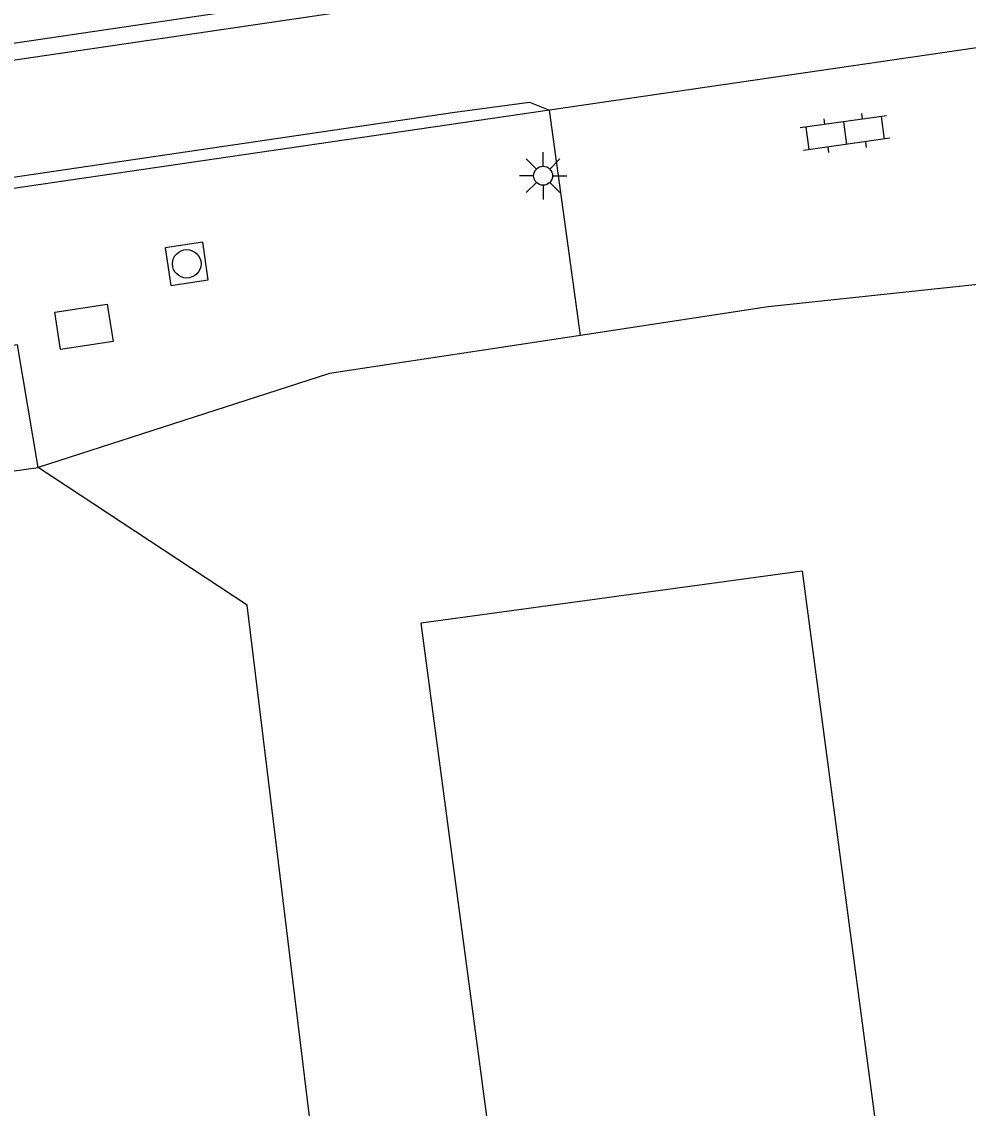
# Model space of a CAD drawing. Extents: x 136000 to 141000, y 400494 to 402006.
# Drawn here: x 139007.03 to 139031.97, y 401443.68 to 401472.32 of the extents above; entities that cross this region are included whole.
import ezdxf

# ---------------------------------------------------------------- set-up
doc = ezdxf.new("R2010")
doc.units = 0
for name, color, linetype in [('gg-afsc-erfafscheiding', 7, 'Continuous'), ('gg-afsc-hekwerk', 7, 'Continuous'), ('gg-bbg-bijgebouw', 7, 'Continuous'), ('gg-bbg-gedigitaliseerde bijgebouw', 7, 'Continuous'), ('gg-knt-bronhoudergrens', 7, 'Continuous'), ('gg-knt-verharding', 7, 'Continuous'), ('gg-kntw-bovenkant insteek waterloop', 7, 'Continuous'), ('gt-symb-klinker verharding', 7, 'Continuous'), ('gt-symb-lichtmast', 7, 'Continuous'), ('gt-symb-rioolschacht', 7, 'Continuous')]:
    doc.layers.add(name, color=color, linetype=linetype)

# ---------------------------------------------------------------- blocks, each defined once
blk = doc.blocks.new('gt0-RS')
at = {"layer": 'gt-symb-rioolschacht'}
blk.add_lwpolyline([(-0.5, -0.5), (0.5, -0.5), (0.5, 0.5), (-0.5, 0.5)], close=True, dxfattribs=at)
blk.add_circle((0, 0), 0.375, dxfattribs=at)
blk = doc.blocks.new('gt0-LMAST')
at = {"layer": 'gt-symb-lichtmast'}
for p, q in [((-0.005, 0.246), (-0.005, 0.621)), ((-0.182, 0.173), (-0.447, 0.438)), ((0.172, 0.173), (0.437, 0.438)), ((-0.255, -0.004), (-0.63, -0.004)), ((-0.182, -0.181), (-0.447, -0.446)), ((-0.005, -0.254), (-0.005, -0.629)), ((0.437, -0.446), (0.172, -0.181)), ((0.245, -0.004), (0.62, -0.004))]:
    blk.add_line(p, q, dxfattribs=at)
blk.add_circle((-0.005, -0.004), 0.25, dxfattribs=at)
blk = doc.blocks.new('gt0-KL1')
at = {"layer": 'gt-symb-klinker verharding'}
for p, q in [((-1.15, 0.3), (1.15, 0.3)), ((-1, -0.3), (-1, 0.3)), ((-0.5, 0.3), (-0.5, 0.45)), ((0, -0.3), (0, 0.3)), ((0.5, 0.3), (0.5, 0.45)), ((1, -0.3), (1, 0.3)), ((-1.15, -0.3), (1.15, -0.3)), ((-0.5, -0.45), (-0.5, -0.3)), ((0.5, -0.45), (0.5, -0.3))]:
    blk.add_line(p, q, dxfattribs=at)

msp = doc.modelspace()

# ---------------------------------------------------------------- linework, layer by layer
at = {"layer": 'gg-afsc-erfafscheiding'}
for points in [[(139032.717, 401465.44), (139026.692, 401464.802), (139021.747, 401464.049)], [(139021.747, 401464.049), (139015.139, 401463.042), (139007.466, 401460.57)]]:
    msp.add_lwpolyline(points, dxfattribs=at)
at = {"layer": 'gg-afsc-hekwerk'}
msp.add_lwpolyline([(139008.048, 401463.675), (139007.904, 401464.662), (139009.282, 401464.876), (139009.436, 401463.888), (139008.048, 401463.675)], dxfattribs=at)
msp.add_lwpolyline([(139008.048, 401463.675), (139007.904, 401464.662), (139009.282, 401464.876), (139009.436, 401463.888), (139008.048, 401463.675)], dxfattribs=at)
at = {"layer": 'gg-bbg-bijgebouw'}
msp.add_line((139027.59, 401457.84), (139017.551, 401456.47), dxfattribs=at)
at = {"layer": 'gg-bbg-gedigitaliseerde bijgebouw'}
msp.add_lwpolyline([(139027.59, 401457.84), (139032.854, 401418.196), (139022.225, 401416.789), (139019.263, 401439.17), (139019.845, 401439.247), (139017.551, 401456.47)], dxfattribs=at)
at = {"layer": 'gg-knt-bronhoudergrens'}
msp.add_line((139012.971, 401456.945), (139007.466, 401460.57), dxfattribs=at)
msp.add_lwpolyline([(139039.393, 401383.023), (139038.264, 401383.052), (139037.3, 401389.36), (139021.067, 401390.508), (139012.971, 401456.945)], dxfattribs=at)
at = {"layer": 'gg-knt-verharding'}
for p, q in [((139000, 401470.741), (139016.019, 401473.114)), ((139033.969, 401471.887), (139020.937, 401469.982)), ((139020.937, 401469.982), (139000, 401466.922)), ((139021.747, 401464.049), (139020.937, 401469.982))]:
    msp.add_line(p, q, dxfattribs=at)
for points in [[(139222.23, 401499.136), (139188.755, 401495.166), (139164.431, 401492.244), (139131.432, 401488.35), (139108.588, 401485.599), (139089.053, 401483.034), (139056.715, 401478.611), (139031.767, 401474.979), (138981.09, 401467.519), (138910.766, 401457.195), (138872.115, 401451.605)], [(138872.594, 401448.635), (138924.255, 401456.074), (139018.439, 401469.937), (139020.407, 401470.194), (139020.937, 401469.982)]]:
    msp.add_lwpolyline(points, dxfattribs=at)
at = {"layer": 'gg-kntw-bovenkant insteek waterloop'}
msp.add_line((139000, 401459.505), (139007.466, 401460.57), dxfattribs=at)
msp.add_lwpolyline([(139007.466, 401460.57), (139006.919, 401463.798), (139000, 401462.789)], dxfattribs=at)

# ---------------------------------------------------------------- block references
at = {"layer": 'gt-symb-klinker verharding', "rotation": -172.06444962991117}
msp.add_blockref('gt0-KL1', (139028.719, 401469.382), dxfattribs=at)
at = {"layer": 'gt-symb-lichtmast'}
msp.add_blockref('gt0-LMAST', (139020.77, 401468.262), dxfattribs=at)
at = {"layer": 'gt-symb-rioolschacht', "rotation": 8.340866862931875}
msp.add_blockref('gt0-RS', (139011.378, 401465.936), dxfattribs=at)

doc.saveas('drawing.dxf')
